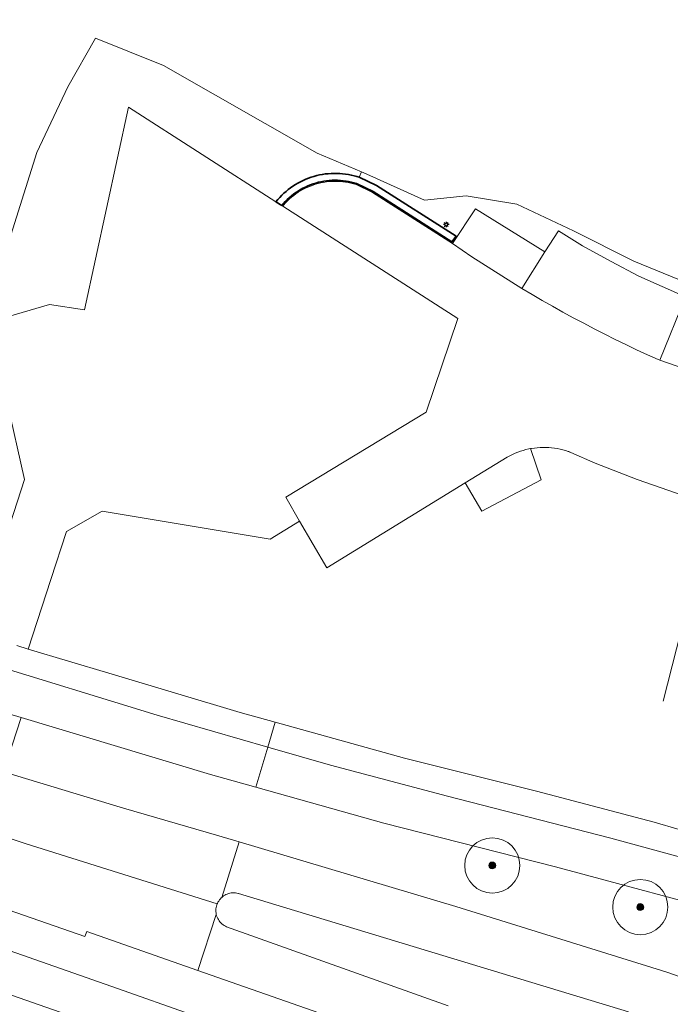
# Model space of a CAD drawing. Header units: metres. Extents: x 152610 to 160096, y 456114 to 462495.
# Tile 893 of 938: x 158359 to 158407, y 461469 to 461541. Entities that reach past the tile are written whole.
import ezdxf

# ---------------------------------------------------------------- set-up
doc = ezdxf.new("R2010")
doc.units = ezdxf.units.M
doc.header["$LTSCALE"] = 0.5
doc.layers.get('0').update_dxf_attribs({"linetype": 'CONTINUOUS'})
for name, color, linetype, lineweight in [('B-PV-GK-KADEMUUR-GV', 251, 'CONTINUOUS', 35), ('B-PV-GR-BEPLANTING_CULTUUR_BOSPLANTSOEN-GV', 251, 'CONTINUOUS', 18), ('B-PV-IE-MEUBILAIR-S', 251, 'CONTINUOUS', 25), ('B-PV-OG-TERREIN_BEGROEID-GV', 251, 'CONTINUOUS', 18), ('B-PV-VH-GESLOTENVERHARDING_ASFALT-GV', 251, 'CONTINUOUS', 18), ('B-PV-VH-OPENVERHARDING_BETONSTRAATSTEEN-GV', 251, 'CONTINUOUS', 18), ('B-PV-VH-OPENVERHARDING_TEGEL-GV', 251, 'CONTINUOUS', 18), ('B-XX-GR-BEPLANTING_CULTUUR_BOSPLANTSOEN-GV', 252, 'CONTINUOUS', 18), ('B-XX-GR-BOOM-S', 252, 'CONTINUOUS', 25), ('B-XX-KW-KUNSTWERK_DUIKER-G', 252, 'CONTINUOUS', 18), ('B-XX-OG-TERREIN_CULTUURSCHEIDING-GV', 252, 'CONTINUOUS', 18), ('B-XX-VH-VERHARDING_ASFALT-GV', 252, 'CONTINUOUS', 18), ('B-XX-VH-VERHARDING_BETONSTRAATSTEEN-GV', 252, 'CONTINUOUS', 18), ('B-XX-VH-VERHARDING_TEGEL-GV', 252, 'CONTINUOUS', 18)]:
    doc.layers.add(name, color=color, linetype=linetype, lineweight=lineweight)

# ---------------------------------------------------------------- blocks, each defined once
blk = doc.blocks.new('SIE-MEUBILAIR_PAAL_LICHTMAST-SO')
for points in [[(-0.62, 0), (-1, 0)], [(-0.71, 0.71), (-0.44, 0.44)], [(0, 1), (0, 0.62)], [(0.44, 0.44), (0.71, 0.71)], [(1, 0), (0.62, 0)], [(-0.71, -0.71), (-0.44, -0.44)], [(0, -0.62), (0, -1)], [(0.44, -0.44), (0.71, -0.71)]]:
    blk.add_lwpolyline(points)
blk.add_circle((0, 0), 0.5)
blk = doc.blocks.new('SGR-BOOM_01-SO')
at = {"linetype": 'ByBlock', "lineweight": 18}
h = blk.add_hatch(color=0, dxfattribs=at)
h.dxf.hatch_style = 1
edge = h.paths.add_edge_path()
edge.add_arc((0, 0), 0.25, 0, 360)
at = {"color": 0, "linetype": 'ByBlock', "lineweight": 18}
for radius in [2, 0.25]:
    blk.add_circle((0, 0), radius, dxfattribs=at)

msp = doc.modelspace()

# ---------------------------------------------------------------- linework, layer by layer
at = {"layer": 'B-PV-GK-KADEMUUR-GV', "flags": 128}
msp.add_lwpolyline([(158382.663, 461529.421), (158382.453, 461529.429), (158382.242, 461529.429), (158382.032, 461529.422), (158381.823, 461529.406), (158381.614, 461529.383), (158381.406, 461529.351), (158381.199, 461529.312), (158380.995, 461529.264), (158380.792, 461529.209), (158380.591, 461529.146), (158380.393, 461529.076), (158380.198, 461528.998), (158380.005, 461528.913), (158379.816, 461528.821), (158379.631, 461528.721), (158379.45, 461528.615), (158379.273, 461528.501), (158379.1, 461528.381), (158378.932, 461528.255), (158378.769, 461528.122), (158378.611, 461527.983), (158378.459, 461527.839), (158378.312, 461527.688), (158378.171, 461527.532), (158378.036, 461527.371), (158378.46, 461527.1), (158378.58, 461527.24), (158378.716, 461527.388), (158378.858, 461527.53), (158379.005, 461527.666), (158379.158, 461527.796), (158379.316, 461527.919), (158379.479, 461528.037), (158379.646, 461528.148), (158379.817, 461528.252), (158379.992, 461528.349), (158380.172, 461528.439), (158380.354, 461528.522), (158380.54, 461528.597), (158380.729, 461528.665), (158380.92, 461528.726), (158381.113, 461528.779), (158381.309, 461528.824), (158381.506, 461528.861), (158381.704, 461528.89), (158381.903, 461528.912), (158382.104, 461528.925), (158382.304, 461528.931), (158382.505, 461528.928), (158382.705, 461528.917), (158382.904, 461528.899), (158383.103, 461528.872), (158383.301, 461528.838), (158383.497, 461528.796), (158383.691, 461528.746), (158383.883, 461528.688), (158385.084, 461528.116), (158390.795, 461524.467), (158391.086, 461524.874), (158385.327, 461528.554), (158384.068, 461529.153), (158383.903, 461529.205), (158383.7, 461529.26), (158383.495, 461529.308), (158383.289, 461529.348), (158383.081, 461529.38), (158382.872, 461529.405)], close=True, dxfattribs=at)
at = {"layer": 'B-PV-GR-BEPLANTING_CULTUUR_BOSPLANTSOEN-GV', "flags": 128}
msp.add_lwpolyline([(158357.213, 461519.883), (158360.721, 461530.95), (158362.946, 461535.71), (158364.962, 461539.222), (158369.9, 461537.236), (158381.023, 461530.903), (158384.231, 461529.532), (158384.847, 461529.269), (158388.804, 461527.488), (158391.827, 461527.804), (158395.501, 461527.188), (158399.588, 461525.261), (158403.966, 461523.056), (158408.212, 461521.323)], dxfattribs=at)
at = {"layer": 'B-PV-OG-TERREIN_BEGROEID-GV', "flags": 128}
for points in [[(158357.458, 461500), (158359.827, 461507.233), (158357.224, 461518.632), (158361.633, 461519.928), (158364.162, 461519.548), (158367.346, 461534.229), (158378.036, 461527.371), (158378.171, 461527.532), (158378.312, 461527.688), (158378.459, 461527.839), (158378.611, 461527.983), (158378.769, 461528.122), (158378.932, 461528.255), (158379.1, 461528.381), (158379.273, 461528.501), (158379.45, 461528.615), (158379.631, 461528.721), (158379.816, 461528.821), (158380.005, 461528.913), (158380.198, 461528.998), (158380.393, 461529.076), (158380.591, 461529.146), (158380.792, 461529.209), (158380.995, 461529.264), (158381.199, 461529.312), (158381.406, 461529.351), (158381.614, 461529.383), (158381.823, 461529.406), (158382.032, 461529.422), (158382.242, 461529.429), (158382.453, 461529.429), (158382.663, 461529.421), (158382.872, 461529.405), (158383.081, 461529.38), (158383.289, 461529.348), (158383.495, 461529.308), (158383.7, 461529.26), (158383.903, 461529.205), (158384.068, 461529.153), (158384.231, 461529.532), (158381.023, 461530.903), (158369.9, 461537.236), (158364.962, 461539.222), (158362.946, 461535.71), (158360.721, 461530.95), (158357.213, 461519.883)], [(158408.212, 461521.323), (158403.966, 461523.056), (158399.588, 461525.261), (158395.501, 461527.188), (158391.827, 461527.804), (158388.804, 461527.488), (158384.847, 461529.269), (158384.231, 461529.532), (158384.068, 461529.153), (158385.327, 461528.554), (158391.086, 461524.874), (158390.795, 461524.467), (158385.084, 461528.116), (158383.883, 461528.688), (158383.691, 461528.746), (158383.497, 461528.796), (158383.301, 461528.838), (158383.103, 461528.872), (158382.904, 461528.899), (158382.705, 461528.917), (158382.505, 461528.928), (158382.304, 461528.931), (158382.104, 461528.925), (158381.903, 461528.912), (158381.704, 461528.89), (158381.506, 461528.861), (158381.309, 461528.824), (158381.113, 461528.779), (158380.92, 461528.726), (158380.729, 461528.665), (158380.54, 461528.597), (158380.354, 461528.522), (158380.172, 461528.439), (158379.992, 461528.349), (158379.817, 461528.252), (158379.646, 461528.148), (158379.479, 461528.037), (158379.316, 461527.919), (158379.158, 461527.796), (158379.005, 461527.666), (158378.858, 461527.53), (158378.716, 461527.388), (158378.58, 461527.24), (158378.46, 461527.1), (158378.528, 461527.056), (158378.605, 461527.147), (158378.739, 461527.295), (158378.878, 461527.437), (158379.023, 461527.573), (158379.173, 461527.703), (158379.328, 461527.828), (158379.489, 461527.946), (158379.654, 461528.057), (158379.823, 461528.161), (158379.996, 461528.259), (158380.173, 461528.35), (158380.354, 461528.433), (158380.538, 461528.51), (158380.724, 461528.578), (158380.914, 461528.64), (158381.105, 461528.693), (158381.299, 461528.739), (158381.494, 461528.777), (158381.691, 461528.807), (158381.889, 461528.829), (158382.087, 461528.843), (158382.286, 461528.85), (158382.485, 461528.848), (158382.683, 461528.838), (158382.882, 461528.82), (158383.079, 461528.794), (158383.275, 461528.761), (158383.47, 461528.719), (158383.662, 461528.67), (158383.853, 461528.613), (158385.045, 461528.046), (158390.823, 461524.354), (158392.509, 461526.869), (158397.522, 461523.731), (158398.504, 461525.274), (158400.245, 461524.174), (158402.319, 461523.037), (158404.334, 461521.973), (158407.727, 461520.472), (158405.848, 461515.878), (158412.589, 461513.532)], [(158387.505, 461466.358), (158372.383, 461471.649), (158364.337, 461474.464), (158364.184, 461474.104), (158321.61, 461488.925)], [(158320.875, 461486.357), (158367.04, 461470.166), (158371.401, 461468.635)], [(158365.374, 461467.582), (158340.963, 461476.123)]]:
    msp.add_lwpolyline(points, dxfattribs=at)
at = {"layer": 'B-PV-VH-GESLOTENVERHARDING_ASFALT-GV', "flags": 128}
for points in [[(158070.698, 461590.318), (158325.525, 461501.19), (158329.097, 461500), (158353.714, 461491.799), (158355.572, 461491.18), (158359.588, 461489.974), (158373.303, 461485.857), (158376.569, 461484.94), (158377.445, 461487.836), (158369.442, 461490.151), (158356.82, 461494.023), (158340.963, 461499.214), (158338.612, 461500), (158326.592, 461504.019), (158249.453, 461530.917), (158247.933, 461531.454), (158241.265, 461533.784), (158071.7, 461593.201)], [(158089.297, 461574.727), (158302.398, 461500), (158302.401, 461499.999), (158359.856, 461480.851), (158373.783, 461476.483), (158373.792, 461476.505), (158373.837, 461476.597), (158373.888, 461476.684), (158373.946, 461476.768), (158374.01, 461476.846), (158374.08, 461476.919), (158374.112, 461476.948), (158375.365, 461480.967), (158373.74, 461481.45), (158367.002, 461483.406), (158358.3, 461486.058), (158354.171, 461487.316), (158352.511, 461487.819), (158333.335, 461493.623), (158322.598, 461497.001), (158313.863, 461500), (158311.923, 461500.666), (158058.517, 461589.171)], [(158056.14, 461582.024), (158290.03, 461500), (158321.61, 461488.925), (158364.184, 461474.104), (158364.337, 461474.464), (158372.383, 461471.649), (158373.718, 461475.7), (158373.716, 461475.71), (158373.698, 461475.81), (158373.688, 461475.911), (158373.685, 461476.013), (158373.691, 461476.114), (158373.705, 461476.214), (158373.726, 461476.314), (158373.755, 461476.411), (158373.783, 461476.483), (158359.856, 461480.851), (158302.401, 461499.999), (158302.398, 461500), (158089.297, 461574.727)], [(158054.203, 461576.4), (158272.808, 461500), (158319.925, 461483.533), (158340.963, 461476.123), (158365.374, 461467.582), (158370.483, 461465.79), (158371.401, 461468.635), (158367.04, 461470.166), (158320.875, 461486.357), (158281.839, 461500), (158055.155, 461579.225)]]:
    msp.add_lwpolyline(points, dxfattribs=at)
at = {"layer": 'B-PV-VH-OPENVERHARDING_BETONSTRAATSTEEN-GV', "flags": 128}
msp.add_lwpolyline([(158412.589, 461513.532), (158405.848, 461515.878), (158405.735, 461515.928), (158404.954, 461516.282), (158404.177, 461516.644), (158403.402, 461517.013), (158402.631, 461517.388), (158401.864, 461517.771), (158401.1, 461518.162), (158400.34, 461518.559), (158399.584, 461518.963), (158398.831, 461519.375), (158398.083, 461519.793), (158397.338, 461520.218), (158396.597, 461520.651), (158395.861, 461521.09), (158395.856, 461521.093), (158395.128, 461521.536), (158394.4, 461521.989), (158393.676, 461522.448), (158392.956, 461522.915), (158392.24, 461523.388), (158391.529, 461523.868), (158390.823, 461524.354), (158385.045, 461528.046), (158383.853, 461528.613), (158383.662, 461528.67), (158383.47, 461528.719), (158383.275, 461528.761), (158383.079, 461528.794), (158382.882, 461528.82), (158382.683, 461528.838), (158382.485, 461528.848), (158382.286, 461528.85), (158382.087, 461528.843), (158381.889, 461528.829), (158381.691, 461528.807), (158381.494, 461528.777), (158381.299, 461528.739), (158381.105, 461528.693), (158380.914, 461528.64), (158380.724, 461528.578), (158380.538, 461528.51), (158380.354, 461528.433), (158380.173, 461528.35), (158379.996, 461528.259), (158379.823, 461528.161), (158379.654, 461528.057), (158379.489, 461527.946), (158379.328, 461527.828), (158379.173, 461527.703), (158379.023, 461527.573), (158378.878, 461527.437), (158378.739, 461527.295), (158378.605, 461527.147), (158378.528, 461527.056), (158391.222, 461518.913), (158388.915, 461512.128), (158378.746, 461505.945), (158379.755, 461504.219), (158381.732, 461500.836), (158391.757, 461506.99), (158394.805, 461508.861), (158394.988, 461508.96), (158395.174, 461509.052), (158395.364, 461509.137), (158395.557, 461509.215), (158395.752, 461509.284), (158395.951, 461509.347), (158396.151, 461509.402), (158396.354, 461509.449), (158396.486, 461509.474), (158396.558, 461509.488), (158396.763, 461509.519), (158396.97, 461509.542), (158397.177, 461509.558), (158397.385, 461509.565), (158397.593, 461509.565), (158397.801, 461509.556), (158398.008, 461509.539), (158398.214, 461509.515), (158398.42, 461509.482), (158398.623, 461509.442), (158398.826, 461509.394), (158399.026, 461509.338), (158399.224, 461509.274), (158399.266, 461509.259), (158399.417, 461509.204), (158401.159, 461508.417), (158404.217, 461507.231), (158404.833, 461507.018), (158408.179, 461505.858)], dxfattribs=at)
for points in [[(158397.522, 461523.731), (158392.509, 461526.869), (158390.823, 461524.354), (158391.529, 461523.868), (158392.24, 461523.388), (158392.956, 461522.915), (158393.676, 461522.448), (158394.4, 461521.989), (158395.128, 461521.536), (158395.856, 461521.093)], [(158400.245, 461524.174), (158398.504, 461525.274), (158397.522, 461523.731), (158395.856, 461521.093), (158395.861, 461521.09), (158396.597, 461520.651), (158397.338, 461520.218), (158398.083, 461519.793), (158398.831, 461519.375), (158399.584, 461518.963), (158400.34, 461518.559), (158401.1, 461518.162), (158401.864, 461517.771), (158402.631, 461517.388), (158403.402, 461517.013), (158404.177, 461516.644), (158404.954, 461516.282), (158405.735, 461515.928), (158405.848, 461515.878), (158407.727, 461520.472), (158404.334, 461521.973), (158402.319, 461523.037)]]:
    msp.add_lwpolyline(points, close=True, dxfattribs=at)
at = {"layer": 'B-PV-VH-OPENVERHARDING_TEGEL-GV', "flags": 128}
msp.add_lwpolyline([(158356.82, 461494.023), (158369.442, 461490.151), (158377.445, 461487.836), (158377.99, 461489.643), (158375.445, 461490.353), (158365.934, 461493.194), (158360.081, 461494.948), (158359.251, 461495.202)], dxfattribs=at)
at = {"layer": 'B-XX-GR-BEPLANTING_CULTUUR_BOSPLANTSOEN-GV'}
msp.add_lwpolyline([(158357.213, 461519.883), (158360.721, 461530.95), (158362.946, 461535.71), (158364.962, 461539.222), (158369.9, 461537.236), (158381.023, 461530.903), (158384.231, 461529.532), (158384.847, 461529.269), (158388.804, 461527.488), (158391.827, 461527.804), (158395.501, 461527.188), (158399.588, 461525.261), (158403.966, 461523.056), (158408.212, 461521.323)], dxfattribs=at)
at = {"layer": 'B-XX-KW-KUNSTWERK_DUIKER-G'}
msp.add_lwpolyline([(158406.095, 461491.167), (158408.341, 461500)], dxfattribs=at)
at = {"layer": 'B-XX-OG-TERREIN_CULTUURSCHEIDING-GV'}
for points in [[(158408.212, 461521.323), (158403.966, 461523.056), (158399.588, 461525.261), (158395.501, 461527.188), (158391.827, 461527.804), (158388.804, 461527.488), (158384.847, 461529.269), (158384.231, 461529.532), (158384.068, 461529.153), (158385.327, 461528.554), (158391.086, 461524.874), (158390.795, 461524.467), (158385.084, 461528.116), (158383.883, 461528.688), (158383.691, 461528.746), (158383.497, 461528.796), (158383.301, 461528.838), (158383.103, 461528.872), (158382.904, 461528.899), (158382.705, 461528.917), (158382.505, 461528.928), (158382.304, 461528.931), (158382.104, 461528.925), (158381.903, 461528.912), (158381.704, 461528.89), (158381.506, 461528.861), (158381.309, 461528.824), (158381.113, 461528.779), (158380.92, 461528.726), (158380.729, 461528.665), (158380.54, 461528.597), (158380.354, 461528.522), (158380.172, 461528.439), (158379.992, 461528.349), (158379.817, 461528.252), (158379.646, 461528.148), (158379.479, 461528.037), (158379.316, 461527.919), (158379.158, 461527.796), (158379.005, 461527.666), (158378.858, 461527.53), (158378.716, 461527.388), (158378.58, 461527.24), (158378.46, 461527.1), (158378.528, 461527.056), (158378.605, 461527.147), (158378.739, 461527.295), (158378.878, 461527.437), (158379.023, 461527.573), (158379.173, 461527.703), (158379.328, 461527.828), (158379.489, 461527.946), (158379.654, 461528.057), (158379.823, 461528.161), (158379.996, 461528.259), (158380.173, 461528.35), (158380.354, 461528.433), (158380.538, 461528.51), (158380.724, 461528.578), (158380.914, 461528.64), (158381.105, 461528.693), (158381.299, 461528.739), (158381.494, 461528.777), (158381.691, 461528.807), (158381.889, 461528.829), (158382.087, 461528.843), (158382.286, 461528.85), (158382.485, 461528.848), (158382.683, 461528.838), (158382.882, 461528.82), (158383.079, 461528.794), (158383.275, 461528.761), (158383.47, 461528.719), (158383.662, 461528.67), (158383.853, 461528.613), (158385.045, 461528.046), (158390.823, 461524.354), (158392.509, 461526.869), (158397.522, 461523.731), (158398.504, 461525.274), (158400.245, 461524.174), (158402.319, 461523.037), (158404.334, 461521.973), (158407.727, 461520.472), (158405.848, 461515.878), (158412.589, 461513.532)], [(158408.179, 461505.858), (158404.217, 461507.231), (158401.159, 461508.417), (158399.417, 461509.204), (158399.224, 461509.274), (158399.026, 461509.338), (158398.826, 461509.394), (158398.623, 461509.442), (158398.42, 461509.482), (158398.214, 461509.515), (158398.008, 461509.539), (158397.801, 461509.556), (158397.593, 461509.565), (158397.385, 461509.565), (158397.177, 461509.558), (158396.97, 461509.542), (158396.763, 461509.519), (158396.558, 461509.488), (158396.486, 461509.474), (158397.266, 461507.213), (158392.963, 461504.932), (158391.757, 461506.99), (158381.732, 461500.836), (158379.755, 461504.219), (158377.613, 461502.909), (158365.438, 461504.937), (158362.873, 461503.468), (158361.736, 461500), (158360.081, 461494.948), (158365.934, 461493.194), (158375.445, 461490.353), (158377.99, 461489.643), (158387.363, 461487.026), (158396.916, 461484.647), (158405.448, 461482.389), (158409.077, 461481.333)], [(158433.906, 461468.22), (158422.585, 461472.151), (158412.126, 461475.44), (158398.303, 461479.163), (158385.85, 461482.334), (158376.569, 461484.94), (158373.303, 461485.857), (158359.588, 461489.974), (158358.3, 461486.058), (158367.002, 461483.406), (158373.74, 461481.45), (158375.365, 461480.967), (158391.074, 461476.294), (158406.352, 461471.528), (158418.433, 461467.284)], [(158387.505, 461466.358), (158372.383, 461471.649), (158364.337, 461474.464), (158364.184, 461474.104), (158321.61, 461488.925)], [(158320.875, 461486.357), (158367.04, 461470.166), (158371.401, 461468.635)]]:
    msp.add_lwpolyline(points, dxfattribs=at)
at = {"layer": 'B-XX-VH-VERHARDING_ASFALT-GV'}
for points in [[(158479.823, 461454.177), (158469.326, 461457.542), (158457.048, 461461.928), (158447.87, 461465.905), (158440.89, 461468.842), (158434.308, 461471.306), (158423.497, 461475.072), (158413.72, 461478.115), (158402.309, 461481.25), (158390.469, 461484.282), (158381.988, 461486.522), (158377.445, 461487.836), (158376.569, 461484.94), (158385.85, 461482.334), (158398.303, 461479.163), (158412.126, 461475.44), (158422.585, 461472.151), (158433.906, 461468.22), (158444.917, 461463.834), (158455.951, 461459.025), (158470.556, 461453.937), (158493.73, 461446.962)], [(158418.433, 461467.284), (158406.352, 461471.528), (158391.074, 461476.294), (158375.365, 461480.967), (158374.112, 461476.948), (158374.156, 461476.987), (158374.237, 461477.048), (158374.323, 461477.103), (158374.412, 461477.15), (158374.505, 461477.191), (158374.601, 461477.224), (158374.7, 461477.25), (158374.8, 461477.267), (158374.901, 461477.277), (158375.002, 461477.279), (158375.103, 461477.272), (158375.204, 461477.258), (158375.303, 461477.236), (158375.318, 461477.232), (158403.584, 461468.653)], [(158390.509, 461469.092), (158374.465, 461474.807), (158374.373, 461474.851), (158374.286, 461474.902), (158374.202, 461474.959), (158374.123, 461475.023), (158374.049, 461475.093), (158373.982, 461475.168), (158373.92, 461475.249), (158373.865, 461475.334), (158373.817, 461475.424), (158373.776, 461475.516), (158373.742, 461475.612), (158373.718, 461475.7), (158372.383, 461471.649), (158387.505, 461466.358)]]:
    msp.add_lwpolyline(points, dxfattribs=at)
at = {"layer": 'B-XX-VH-VERHARDING_BETONSTRAATSTEEN-GV'}
for points in [[(158412.589, 461513.532), (158405.848, 461515.878), (158405.735, 461515.928), (158404.954, 461516.282), (158404.177, 461516.644), (158403.402, 461517.013), (158402.631, 461517.388), (158401.864, 461517.771), (158401.1, 461518.162), (158400.34, 461518.559), (158399.584, 461518.963), (158398.831, 461519.375), (158398.083, 461519.793), (158397.338, 461520.218), (158396.597, 461520.651), (158395.861, 461521.09), (158395.856, 461521.093), (158395.128, 461521.536), (158394.4, 461521.989), (158393.676, 461522.448), (158392.956, 461522.915), (158392.24, 461523.388), (158391.529, 461523.868), (158390.823, 461524.354), (158385.045, 461528.046), (158383.853, 461528.613), (158383.662, 461528.67), (158383.47, 461528.719), (158383.275, 461528.761), (158383.079, 461528.794), (158382.882, 461528.82), (158382.683, 461528.838), (158382.485, 461528.848), (158382.286, 461528.85), (158382.087, 461528.843), (158381.889, 461528.829), (158381.691, 461528.807), (158381.494, 461528.777), (158381.299, 461528.739), (158381.105, 461528.693), (158380.914, 461528.64), (158380.724, 461528.578), (158380.538, 461528.51), (158380.354, 461528.433), (158380.173, 461528.35), (158379.996, 461528.259), (158379.823, 461528.161), (158379.654, 461528.057), (158379.489, 461527.946), (158379.328, 461527.828), (158379.173, 461527.703), (158379.023, 461527.573), (158378.878, 461527.437), (158378.739, 461527.295), (158378.605, 461527.147), (158378.528, 461527.056), (158391.222, 461518.913), (158388.915, 461512.128), (158378.746, 461505.945), (158379.755, 461504.219), (158381.732, 461500.836), (158391.757, 461506.99), (158394.805, 461508.861), (158394.988, 461508.96), (158395.174, 461509.052), (158395.364, 461509.137), (158395.557, 461509.215), (158395.752, 461509.284), (158395.951, 461509.347), (158396.151, 461509.402), (158396.354, 461509.449), (158396.486, 461509.474), (158396.558, 461509.488), (158396.763, 461509.519), (158396.97, 461509.542), (158397.177, 461509.558), (158397.385, 461509.565), (158397.593, 461509.565), (158397.801, 461509.556), (158398.008, 461509.539), (158398.214, 461509.515), (158398.42, 461509.482), (158398.623, 461509.442), (158398.826, 461509.394), (158399.026, 461509.338), (158399.224, 461509.274), (158399.417, 461509.204), (158401.159, 461508.417), (158404.217, 461507.231), (158408.179, 461505.858)], [(158403.584, 461468.653), (158375.318, 461477.232), (158375.303, 461477.236), (158375.204, 461477.258), (158375.103, 461477.272), (158375.002, 461477.279), (158374.901, 461477.277), (158374.8, 461477.267), (158374.7, 461477.25), (158374.601, 461477.224), (158374.505, 461477.191), (158374.412, 461477.15), (158374.323, 461477.103), (158374.237, 461477.048), (158374.156, 461476.987), (158374.112, 461476.948), (158374.08, 461476.919), (158374.01, 461476.846), (158373.946, 461476.768), (158373.888, 461476.684), (158373.837, 461476.597), (158373.792, 461476.505), (158373.783, 461476.483), (158373.755, 461476.411), (158373.726, 461476.314), (158373.705, 461476.214), (158373.691, 461476.114), (158373.685, 461476.013), (158373.688, 461475.911), (158373.698, 461475.81), (158373.716, 461475.71), (158373.718, 461475.7), (158373.742, 461475.612), (158373.776, 461475.516), (158373.817, 461475.424), (158373.865, 461475.334), (158373.92, 461475.249), (158373.982, 461475.168), (158374.049, 461475.093), (158374.123, 461475.023), (158374.202, 461474.959), (158374.286, 461474.902), (158374.373, 461474.851), (158374.465, 461474.807), (158390.509, 461469.092)]]:
    msp.add_lwpolyline(points, dxfattribs=at)
for points in [[(158397.522, 461523.731), (158392.509, 461526.869), (158390.823, 461524.354), (158391.529, 461523.868), (158392.24, 461523.388), (158392.956, 461522.915), (158393.676, 461522.448), (158394.4, 461521.989), (158395.128, 461521.536), (158395.856, 461521.093)], [(158400.245, 461524.174), (158398.504, 461525.274), (158397.522, 461523.731), (158395.856, 461521.093), (158395.861, 461521.09), (158396.597, 461520.651), (158397.338, 461520.218), (158398.083, 461519.793), (158398.831, 461519.375), (158399.584, 461518.963), (158400.34, 461518.559), (158401.1, 461518.162), (158401.864, 461517.771), (158402.631, 461517.388), (158403.402, 461517.013), (158404.177, 461516.644), (158404.954, 461516.282), (158405.735, 461515.928), (158405.848, 461515.878), (158407.727, 461520.472), (158404.334, 461521.973), (158402.319, 461523.037)], [(158397.266, 461507.213), (158396.486, 461509.474), (158396.354, 461509.449), (158396.151, 461509.402), (158395.951, 461509.347), (158395.752, 461509.284), (158395.557, 461509.215), (158395.364, 461509.137), (158395.174, 461509.052), (158394.988, 461508.96), (158394.805, 461508.861), (158391.757, 461506.99), (158392.963, 461504.932)]]:
    msp.add_lwpolyline(points, close=True, dxfattribs=at)
at = {"layer": 'B-XX-VH-VERHARDING_TEGEL-GV'}
msp.add_lwpolyline([(158445.264, 461469.065), (158441.785, 461470.5), (158432.543, 461473.904), (158424.576, 461476.682), (158416.957, 461479.132), (158409.077, 461481.333), (158405.448, 461482.389), (158396.916, 461484.647), (158387.363, 461487.026), (158377.99, 461489.643), (158377.445, 461487.836), (158381.988, 461486.522), (158390.469, 461484.282), (158402.309, 461481.25), (158413.72, 461478.115), (158423.497, 461475.072), (158434.308, 461471.306), (158440.89, 461468.842)], dxfattribs=at)

# ---------------------------------------------------------------- block references
at = {"layer": 'B-PV-IE-MEUBILAIR-S', "xscale": 0.2, "yscale": 0.2, "zscale": 0.2}
msp.add_blockref('SIE-MEUBILAIR_PAAL_LICHTMAST-SO', (158390.38, 461525.718), dxfattribs=at)
at = {"layer": 'B-XX-GR-BOOM-S'}
for p in [(158393.714, 461479.259), (158404.439, 461476.243)]:
    msp.add_blockref('SGR-BOOM_01-SO', p, dxfattribs=at)

doc.saveas('drawing.dxf')
